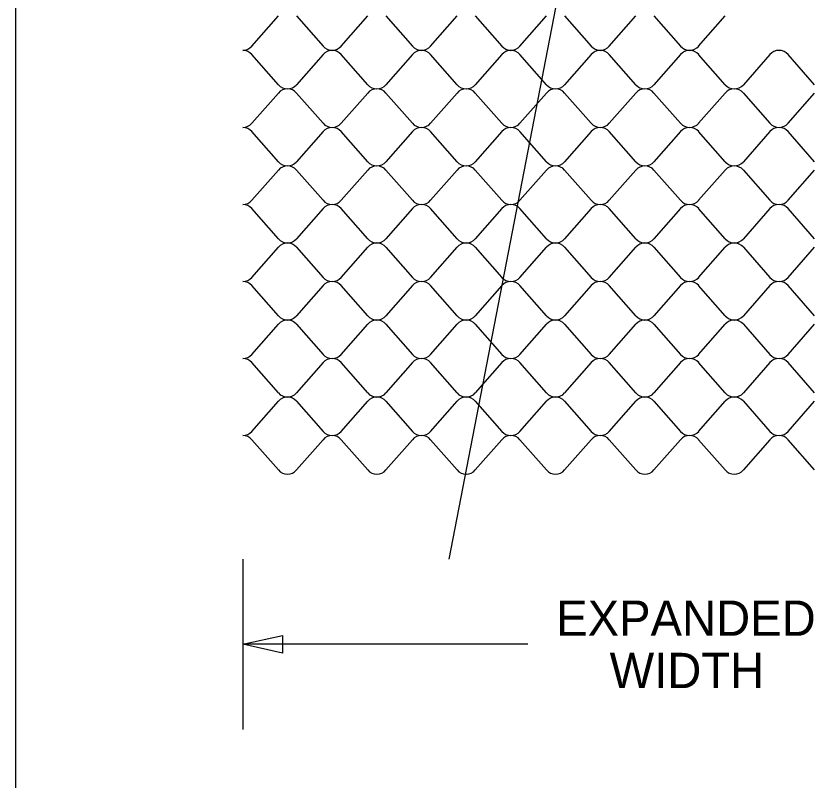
# Model space of a CAD drawing. Extents: x 638850 to 644908, y 297188 to 298900.
# Drawn here: x 643864.4 to 643927.7, y 297346.7 to 297407.3 of the extents above; entities that cross this region are included whole.
import ezdxf

# ---------------------------------------------------------------- set-up
doc = ezdxf.new("R2010")
doc.units = 0
for name, color, linetype in [('1', 7, 'Continuous'), ('3', 7, 'Continuous'), ('5', 7, 'Continuous'), ('6', 7, 'Continuous')]:
    doc.layers.add(name, color=color, linetype=linetype)

msp = doc.modelspace()

# ---------------------------------------------------------------- linework, layer by layer
at = {"layer": '1'}
msp.add_line((643864.405, 297268.918), (643864.405, 297836.211), dxfattribs=at)
at = {"layer": '3'}
msp.add_line((643936.815, 297560.99), (643898.749, 297364.187), dxfattribs=at)
at = {"layer": '5'}
for p, q in [((643883.117, 297404.869), (643885.226, 297407.271)), ((643886.662, 297407.271), (643888.772, 297404.869)), ((643890.208, 297404.869), (643892.317, 297407.271)), ((643893.753, 297407.271), (643895.863, 297404.869)), ((643897.299, 297404.869), (643899.408, 297407.271)), ((643900.844, 297407.271), (643902.954, 297404.869)), ((643904.39, 297404.869), (643906.499, 297407.271)), ((643907.935, 297407.271), (643910.045, 297404.869)), ((643911.481, 297404.869), (643913.59, 297407.271)), ((643915.026, 297407.271), (643917.136, 297404.869)), ((643918.571, 297404.869), (643920.681, 297407.271)), ((643885.226, 297401.814), (643883.117, 297404.216)), ((643888.772, 297404.216), (643886.662, 297401.814)), ((643892.317, 297401.814), (643890.208, 297404.216)), ((643895.863, 297404.216), (643893.753, 297401.814)), ((643899.408, 297401.814), (643897.299, 297404.216)), ((643902.954, 297404.216), (643900.844, 297401.814)), ((643906.499, 297401.814), (643904.39, 297404.216)), ((643910.045, 297404.216), (643907.935, 297401.814)), ((643913.59, 297401.814), (643911.481, 297404.216)), ((643917.136, 297404.216), (643915.026, 297401.814)), ((643920.681, 297401.814), (643918.571, 297404.216)), ((643924.227, 297404.216), (643922.117, 297401.814)), ((643927.772, 297401.814), (643925.662, 297404.216)), ((643883.117, 297398.759), (643885.226, 297401.16)), ((643886.662, 297401.16), (643888.772, 297398.759)), ((643890.208, 297398.759), (643892.317, 297401.16)), ((643893.753, 297401.16), (643895.863, 297398.759)), ((643897.299, 297398.759), (643899.408, 297401.16)), ((643900.844, 297401.16), (643902.954, 297398.759)), ((643904.39, 297398.759), (643906.499, 297401.16)), ((643907.935, 297401.16), (643910.045, 297398.759)), ((643911.481, 297398.759), (643913.59, 297401.16)), ((643915.026, 297401.16), (643917.136, 297398.759)), ((643918.571, 297398.759), (643920.681, 297401.16)), ((643922.117, 297401.16), (643924.227, 297398.759)), ((643925.662, 297398.759), (643927.772, 297401.16)), ((643885.226, 297395.704), (643883.117, 297398.105)), ((643888.772, 297398.105), (643886.662, 297395.704)), ((643892.317, 297395.704), (643890.208, 297398.105)), ((643895.863, 297398.105), (643893.753, 297395.704)), ((643899.408, 297395.704), (643897.299, 297398.105)), ((643902.954, 297398.105), (643900.844, 297395.704)), ((643906.499, 297395.704), (643904.39, 297398.105)), ((643910.045, 297398.105), (643907.935, 297395.704)), ((643913.59, 297395.704), (643911.481, 297398.105)), ((643917.136, 297398.105), (643915.026, 297395.704)), ((643920.681, 297395.704), (643918.571, 297398.105)), ((643924.227, 297398.105), (643922.117, 297395.704)), ((643927.772, 297395.704), (643925.662, 297398.105)), ((643883.117, 297392.649), (643885.226, 297395.05)), ((643886.662, 297395.05), (643888.772, 297392.649)), ((643890.208, 297392.649), (643892.317, 297395.05)), ((643893.753, 297395.05), (643895.863, 297392.649)), ((643897.299, 297392.649), (643899.408, 297395.05)), ((643900.844, 297395.05), (643902.954, 297392.649)), ((643904.39, 297392.649), (643906.499, 297395.05)), ((643907.935, 297395.05), (643910.045, 297392.649)), ((643911.481, 297392.649), (643913.59, 297395.05)), ((643915.026, 297395.05), (643917.136, 297392.649)), ((643918.571, 297392.649), (643920.681, 297395.05)), ((643922.117, 297395.05), (643924.227, 297392.649)), ((643925.662, 297392.649), (643927.772, 297395.05)), ((643885.226, 297389.594), (643883.117, 297391.995)), ((643888.772, 297391.995), (643886.662, 297389.594)), ((643892.317, 297389.594), (643890.208, 297391.995)), ((643895.863, 297391.995), (643893.753, 297389.594)), ((643899.408, 297389.594), (643897.299, 297391.995)), ((643902.954, 297391.995), (643900.844, 297389.594)), ((643906.499, 297389.594), (643904.39, 297391.995)), ((643910.045, 297391.995), (643907.935, 297389.594)), ((643913.59, 297389.594), (643911.481, 297391.995)), ((643917.136, 297391.995), (643915.026, 297389.594)), ((643920.681, 297389.594), (643918.571, 297391.995)), ((643924.227, 297391.995), (643922.117, 297389.594)), ((643927.772, 297389.594), (643925.662, 297391.995)), ((643883.117, 297386.539), (643885.226, 297388.94)), ((643886.662, 297388.94), (643888.772, 297386.539)), ((643890.208, 297386.539), (643892.317, 297388.94)), ((643893.753, 297388.94), (643895.863, 297386.539)), ((643897.299, 297386.539), (643899.408, 297388.94)), ((643900.844, 297388.94), (643902.954, 297386.539)), ((643904.39, 297386.539), (643906.499, 297388.94)), ((643907.935, 297388.94), (643910.045, 297386.539)), ((643911.481, 297386.539), (643913.59, 297388.94)), ((643915.026, 297388.94), (643917.136, 297386.539)), ((643918.571, 297386.539), (643920.681, 297388.94)), ((643922.117, 297388.94), (643924.227, 297386.539)), ((643925.662, 297386.539), (643927.772, 297388.94)), ((643885.226, 297383.484), (643883.117, 297385.885)), ((643888.772, 297385.885), (643886.662, 297383.484)), ((643892.317, 297383.484), (643890.208, 297385.885)), ((643895.863, 297385.885), (643893.753, 297383.484)), ((643899.408, 297383.484), (643897.299, 297385.885)), ((643902.954, 297385.885), (643900.844, 297383.484)), ((643906.499, 297383.484), (643904.39, 297385.885)), ((643910.045, 297385.885), (643907.935, 297383.484)), ((643913.59, 297383.484), (643911.481, 297385.885)), ((643917.136, 297385.885), (643915.026, 297383.484)), ((643920.681, 297383.484), (643918.571, 297385.885)), ((643924.227, 297385.885), (643922.117, 297383.484)), ((643927.772, 297383.484), (643925.662, 297385.885)), ((643883.117, 297380.429), (643885.226, 297382.83)), ((643886.662, 297382.83), (643888.772, 297380.429)), ((643890.208, 297380.429), (643892.317, 297382.83)), ((643893.753, 297382.83), (643895.863, 297380.429)), ((643897.299, 297380.429), (643899.408, 297382.83)), ((643900.844, 297382.83), (643902.954, 297380.429)), ((643904.39, 297380.429), (643906.499, 297382.83)), ((643907.935, 297382.83), (643910.045, 297380.429)), ((643911.481, 297380.429), (643913.59, 297382.83)), ((643915.026, 297382.83), (643917.136, 297380.429)), ((643918.571, 297380.429), (643920.681, 297382.83)), ((643922.117, 297382.83), (643924.227, 297380.429)), ((643925.662, 297380.429), (643927.772, 297382.83)), ((643885.226, 297377.374), (643883.117, 297379.775)), ((643888.772, 297379.775), (643886.662, 297377.374)), ((643892.317, 297377.374), (643890.208, 297379.775)), ((643895.863, 297379.775), (643893.753, 297377.374)), ((643899.408, 297377.374), (643897.299, 297379.775)), ((643902.954, 297379.775), (643900.844, 297377.374)), ((643906.499, 297377.374), (643904.39, 297379.775)), ((643910.045, 297379.775), (643907.935, 297377.374)), ((643913.59, 297377.374), (643911.481, 297379.775)), ((643917.136, 297379.775), (643915.026, 297377.374)), ((643920.681, 297377.374), (643918.571, 297379.775)), ((643924.227, 297379.775), (643922.117, 297377.374)), ((643927.772, 297377.374), (643925.662, 297379.775)), ((643883.117, 297374.318), (643885.226, 297376.72)), ((643886.662, 297376.72), (643888.772, 297374.318)), ((643890.208, 297374.318), (643892.317, 297376.72)), ((643893.753, 297376.72), (643895.863, 297374.318)), ((643897.299, 297374.318), (643899.408, 297376.72)), ((643900.844, 297376.72), (643902.954, 297374.318)), ((643904.39, 297374.318), (643906.499, 297376.72)), ((643907.935, 297376.72), (643910.045, 297374.318)), ((643911.481, 297374.318), (643913.59, 297376.72)), ((643915.026, 297376.72), (643917.136, 297374.318)), ((643918.571, 297374.318), (643920.681, 297376.72)), ((643922.117, 297376.72), (643924.227, 297374.318)), ((643925.662, 297374.318), (643927.772, 297376.72)), ((643885.226, 297371.263), (643883.117, 297373.665)), ((643888.772, 297373.665), (643886.662, 297371.263)), ((643892.317, 297371.263), (643890.208, 297373.665)), ((643895.863, 297373.665), (643893.753, 297371.263)), ((643899.408, 297371.263), (643897.299, 297373.665)), ((643902.954, 297373.665), (643900.844, 297371.263)), ((643906.499, 297371.263), (643904.39, 297373.665)), ((643910.045, 297373.665), (643907.935, 297371.263)), ((643913.59, 297371.263), (643911.481, 297373.665)), ((643917.136, 297373.665), (643915.026, 297371.263)), ((643920.681, 297371.263), (643918.571, 297373.665)), ((643924.227, 297373.665), (643922.117, 297371.263)), ((643927.772, 297371.263), (643925.662, 297373.665))]:
    msp.add_line(p, q, dxfattribs=at)
for centre, start_param, end_param in [((643882.399, 297405.422), 1.570796, 2.461818), ((643889.49, 297405.422), 0.679775, 1.570796), ((643889.49, 297405.422), 1.570796, 2.461818), ((643896.581, 297405.422), 0.679775, 1.570796), ((643896.581, 297405.422), 1.570796, 2.461818), ((643903.672, 297405.422), 0.679775, 1.570796), ((643903.672, 297405.422), 1.570796, 2.461818), ((643910.763, 297405.422), 0.679775, 1.570796), ((643910.763, 297405.422), 1.570796, 2.461818), ((643917.854, 297405.422), 0.679775, 1.570796), ((643917.854, 297405.422), 1.570796, 2.461818), ((643882.399, 297403.663), 3.821368, 4.712389), ((643889.49, 297403.663), 4.712389, 5.60341), ((643889.49, 297403.663), 3.821368, 4.712389), ((643896.581, 297403.663), 4.712389, 5.60341), ((643896.581, 297403.663), 3.821368, 4.712389), ((643903.672, 297403.663), 4.712389, 5.60341), ((643903.672, 297403.663), 3.821368, 4.712389), ((643910.763, 297403.663), 4.712389, 5.60341), ((643910.763, 297403.663), 3.821368, 4.712389), ((643917.854, 297403.663), 4.712389, 5.60341), ((643917.854, 297403.663), 3.821368, 4.712389), ((643924.945, 297403.663), 4.712389, 5.60341), ((643924.945, 297405.422), 1.398716, 1.570796), ((643924.945, 297405.422), 1.570796, 1.742876), ((643924.945, 297403.663), 3.821368, 4.712389), ((643885.944, 297402.366), 0.679775, 1.570796), ((643885.944, 297402.366), 1.570796, 2.461818), ((643893.035, 297402.366), 0.679775, 1.570796), ((643893.035, 297402.366), 1.570796, 2.461818), ((643900.126, 297402.366), 0.679775, 1.570796), ((643900.126, 297402.366), 1.570796, 2.461818), ((643907.217, 297402.366), 0.679775, 1.570796), ((643907.217, 297402.366), 1.570796, 2.461818), ((643914.308, 297402.366), 0.679775, 1.570796), ((643914.308, 297402.366), 1.570796, 2.461818), ((643921.399, 297402.366), 0.679775, 1.570796), ((643921.399, 297402.366), 1.570796, 2.461818), ((643885.944, 297400.608), 4.712389, 5.60341), ((643885.944, 297400.608), 3.821368, 4.712389), ((643893.035, 297400.608), 4.712389, 5.60341), ((643893.035, 297400.608), 3.821368, 4.712389), ((643900.126, 297400.608), 4.712389, 5.60341), ((643900.126, 297400.608), 3.821368, 4.712389), ((643907.217, 297400.608), 4.712389, 5.60341), ((643907.217, 297400.608), 3.821368, 4.712389), ((643914.308, 297400.608), 4.712389, 5.60341), ((643914.308, 297400.608), 3.821368, 4.712389), ((643921.399, 297400.608), 4.712389, 5.60341), ((643921.399, 297400.608), 3.821368, 4.712389), ((643882.399, 297399.311), 1.570796, 2.461818), ((643889.49, 297399.311), 0.679775, 1.570796), ((643889.49, 297399.311), 1.570796, 2.461818), ((643896.581, 297399.311), 0.679775, 1.570796), ((643896.581, 297399.311), 1.570796, 2.461818), ((643903.672, 297399.311), 0.679775, 1.570796), ((643903.672, 297399.311), 1.570796, 2.461818), ((643910.763, 297399.311), 0.679775, 1.570796), ((643910.763, 297399.311), 1.570796, 2.461818), ((643917.854, 297399.311), 0.679775, 1.570796), ((643917.854, 297399.311), 1.570796, 2.461818), ((643924.945, 297399.311), 0.679775, 1.570796), ((643924.945, 297399.311), 1.570796, 2.461818), ((643882.399, 297397.553), 3.821368, 4.712389), ((643889.49, 297397.553), 4.712389, 5.60341), ((643889.49, 297397.553), 3.821368, 4.712389), ((643896.581, 297397.553), 4.712389, 5.60341), ((643896.581, 297397.553), 3.821368, 4.712389), ((643903.672, 297397.553), 4.712389, 5.60341), ((643903.672, 297397.553), 3.821368, 4.712389), ((643910.763, 297397.553), 4.712389, 5.60341), ((643910.763, 297397.553), 3.821368, 4.712389), ((643917.854, 297397.553), 4.712389, 5.60341), ((643917.854, 297397.553), 3.821368, 4.712389), ((643924.945, 297397.553), 4.712389, 5.60341), ((643924.945, 297397.553), 3.821368, 4.712389), ((643885.944, 297396.256), 0.679775, 1.570796), ((643885.944, 297394.498), 4.712389, 5.60341), ((643885.944, 297396.256), 1.570796, 2.461818), ((643885.944, 297394.498), 3.821368, 4.712389), ((643893.035, 297396.256), 0.679775, 1.570796), ((643893.035, 297394.498), 4.712389, 5.60341), ((643893.035, 297396.256), 1.570796, 2.461818), ((643893.035, 297394.498), 3.821368, 4.712389), ((643900.126, 297396.256), 0.679775, 1.570796), ((643900.126, 297394.498), 4.712389, 5.60341), ((643900.126, 297396.256), 1.570796, 2.461818), ((643900.126, 297394.498), 3.821368, 4.712389), ((643907.217, 297396.256), 0.679775, 1.570796), ((643907.217, 297394.498), 4.712389, 5.60341), ((643907.217, 297396.256), 1.570796, 2.461818), ((643907.217, 297394.498), 3.821368, 4.712389), ((643914.308, 297396.256), 0.679775, 1.570796), ((643914.308, 297394.498), 4.712389, 5.60341), ((643914.308, 297396.256), 1.570796, 2.461818), ((643914.308, 297394.498), 3.821368, 4.712389), ((643921.399, 297396.256), 0.679775, 1.570796), ((643921.399, 297394.498), 4.712389, 5.60341), ((643921.399, 297396.256), 1.570796, 2.461818), ((643921.399, 297394.498), 3.821368, 4.712389), ((643882.399, 297393.201), 1.570796, 2.461818), ((643882.399, 297391.443), 3.821368, 4.712389), ((643889.49, 297393.201), 0.679775, 1.570796), ((643889.49, 297391.443), 4.712389, 5.60341), ((643889.49, 297393.201), 1.570796, 2.461818), ((643889.49, 297391.443), 3.821368, 4.712389), ((643896.581, 297393.201), 0.679775, 1.570796), ((643896.581, 297391.443), 4.712389, 5.60341), ((643896.581, 297393.201), 1.570796, 2.461818), ((643896.581, 297391.443), 3.821368, 4.712389), ((643903.672, 297393.201), 0.679775, 1.570796), ((643903.672, 297391.443), 4.712389, 5.60341), ((643903.672, 297393.201), 1.570796, 2.461818), ((643903.672, 297391.443), 3.821368, 4.712389), ((643910.763, 297393.201), 0.679775, 1.570796), ((643910.763, 297391.443), 4.712389, 5.60341), ((643910.763, 297393.201), 1.570796, 2.461818), ((643910.763, 297391.443), 3.821368, 4.712389), ((643917.854, 297393.201), 0.679775, 1.570796), ((643917.854, 297391.443), 4.712389, 5.60341), ((643917.854, 297393.201), 1.570796, 2.461818), ((643917.854, 297391.443), 3.821368, 4.712389), ((643924.945, 297393.201), 0.679775, 1.570796), ((643924.945, 297391.443), 4.712389, 5.60341), ((643924.945, 297393.201), 1.570796, 2.461818), ((643924.945, 297391.443), 3.821368, 4.712389), ((643885.944, 297390.146), 0.679775, 1.570796), ((643885.944, 297390.146), 1.570796, 2.461818), ((643893.035, 297390.146), 0.679775, 1.570796), ((643893.035, 297390.146), 1.570796, 2.461818), ((643900.126, 297390.146), 0.679775, 1.570796), ((643900.126, 297390.146), 1.570796, 2.461818), ((643907.217, 297390.146), 0.679775, 1.570796), ((643907.217, 297390.146), 1.570796, 2.461818), ((643914.308, 297390.146), 0.679775, 1.570796), ((643914.308, 297390.146), 1.570796, 2.461818), ((643921.399, 297390.146), 0.679775, 1.570796), ((643921.399, 297390.146), 1.570796, 2.461818), ((643885.944, 297388.388), 4.712389, 5.60341), ((643885.944, 297388.388), 3.821368, 4.712389), ((643893.035, 297388.388), 4.712389, 5.60341), ((643893.035, 297388.388), 3.821368, 4.712389), ((643900.126, 297388.388), 4.712389, 5.60341), ((643900.126, 297388.388), 3.821368, 4.712389), ((643907.217, 297388.388), 4.712389, 5.60341), ((643907.217, 297388.388), 3.821368, 4.712389), ((643914.308, 297388.388), 4.712389, 5.60341), ((643914.308, 297388.388), 3.821368, 4.712389), ((643921.399, 297388.388), 4.712389, 5.60341), ((643921.399, 297388.388), 3.821368, 4.712389), ((643882.399, 297387.091), 1.570796, 2.461818), ((643889.49, 297387.091), 0.679775, 1.570796), ((643889.49, 297387.091), 1.570796, 2.461818), ((643896.581, 297387.091), 0.679775, 1.570796), ((643896.581, 297387.091), 1.570796, 2.461818), ((643903.672, 297387.091), 0.679775, 1.570796), ((643903.672, 297387.091), 1.570796, 2.461818), ((643910.763, 297387.091), 0.679775, 1.570796), ((643910.763, 297387.091), 1.570796, 2.461818), ((643917.854, 297387.091), 0.679775, 1.570796), ((643917.854, 297387.091), 1.570796, 2.461818), ((643924.945, 297387.091), 0.679775, 1.570796), ((643924.945, 297387.091), 1.570796, 2.461818), ((643882.399, 297385.333), 3.821368, 4.712389), ((643889.49, 297385.333), 4.712389, 5.60341), ((643889.49, 297385.333), 3.821368, 4.712389), ((643896.581, 297385.333), 4.712389, 5.60341), ((643896.581, 297385.333), 3.821368, 4.712389), ((643903.672, 297385.333), 4.712389, 5.60341), ((643903.672, 297385.333), 3.821368, 4.712389), ((643910.763, 297385.333), 4.712389, 5.60341), ((643910.763, 297385.333), 3.821368, 4.712389), ((643917.854, 297385.333), 4.712389, 5.60341), ((643917.854, 297385.333), 3.821368, 4.712389), ((643924.945, 297385.333), 4.712389, 5.60341), ((643924.945, 297385.333), 3.821368, 4.712389), ((643885.944, 297384.036), 0.679775, 1.570796), ((643885.944, 297384.036), 1.570796, 2.461818), ((643893.035, 297384.036), 0.679775, 1.570796), ((643893.035, 297384.036), 1.570796, 2.461818), ((643900.126, 297384.036), 0.679775, 1.570796), ((643900.126, 297384.036), 1.570796, 2.461818), ((643907.217, 297384.036), 0.679775, 1.570796), ((643907.217, 297384.036), 1.570796, 2.461818), ((643914.308, 297384.036), 0.679775, 1.570796), ((643914.308, 297384.036), 1.570796, 2.461818), ((643921.399, 297384.036), 0.679775, 1.570796), ((643921.399, 297384.036), 1.570796, 2.461818), ((643885.944, 297382.278), 4.712389, 5.60341), ((643885.944, 297382.278), 3.821368, 4.712389), ((643893.035, 297382.278), 4.712389, 5.60341), ((643893.035, 297382.278), 3.821368, 4.712389), ((643900.126, 297382.278), 4.712389, 5.60341), ((643900.126, 297382.278), 3.821368, 4.712389), ((643907.217, 297382.278), 4.712389, 5.60341), ((643907.217, 297382.278), 3.821368, 4.712389), ((643914.308, 297382.278), 4.712389, 5.60341), ((643914.308, 297382.278), 3.821368, 4.712389), ((643921.399, 297382.278), 4.712389, 5.60341), ((643921.399, 297382.278), 3.821368, 4.712389), ((643882.399, 297380.981), 1.570796, 2.461818), ((643882.399, 297379.223), 3.821368, 4.712389), ((643889.49, 297380.981), 0.679775, 1.570796), ((643889.49, 297379.223), 4.712389, 5.60341), ((643889.49, 297380.981), 1.570796, 2.461818), ((643889.49, 297379.223), 3.821368, 4.712389), ((643896.581, 297380.981), 0.679775, 1.570796), ((643896.581, 297379.223), 4.712389, 5.60341), ((643896.581, 297380.981), 1.570796, 2.461818), ((643896.581, 297379.223), 3.821368, 4.712389), ((643903.672, 297380.981), 0.679775, 1.570796), ((643903.672, 297379.223), 4.712389, 5.60341), ((643903.672, 297380.981), 1.570796, 2.461818), ((643903.672, 297379.223), 3.821368, 4.712389), ((643910.763, 297380.981), 0.679775, 1.570796), ((643910.763, 297379.223), 4.712389, 5.60341), ((643910.763, 297380.981), 1.570796, 2.461818), ((643910.763, 297379.223), 3.821368, 4.712389), ((643917.854, 297380.981), 0.679775, 1.570796), ((643917.854, 297379.223), 4.712389, 5.60341), ((643917.854, 297380.981), 1.570796, 2.461818), ((643917.854, 297379.223), 3.821368, 4.712389), ((643924.945, 297380.981), 0.679775, 1.570796), ((643924.945, 297379.223), 4.712389, 5.60341), ((643924.945, 297380.981), 1.570796, 2.461818), ((643924.945, 297379.223), 3.821368, 4.712389), ((643885.944, 297377.926), 0.679775, 1.570796), ((643885.944, 297376.167), 4.712389, 5.60341), ((643885.944, 297377.926), 1.570796, 2.461818), ((643885.944, 297376.167), 3.821368, 4.712389), ((643893.035, 297377.926), 0.679775, 1.570796), ((643893.035, 297376.167), 4.712389, 5.60341), ((643893.035, 297377.926), 1.570796, 2.461818), ((643893.035, 297376.167), 3.821368, 4.712389), ((643900.126, 297377.926), 0.679775, 1.570796), ((643900.126, 297376.167), 4.712389, 5.60341), ((643900.126, 297377.926), 1.570796, 2.461818), ((643900.126, 297376.167), 3.821368, 4.712389), ((643907.217, 297377.926), 0.679775, 1.570796), ((643907.217, 297376.167), 4.712389, 5.60341), ((643907.217, 297377.926), 1.570796, 2.461818), ((643907.217, 297376.167), 3.821368, 4.712389), ((643914.308, 297377.926), 0.679775, 1.570796), ((643914.308, 297376.167), 4.712389, 5.60341), ((643914.308, 297377.926), 1.570796, 2.461818), ((643914.308, 297376.167), 3.821368, 4.712389), ((643921.399, 297377.926), 0.679775, 1.570796), ((643921.399, 297376.167), 4.712389, 5.60341), ((643921.399, 297377.926), 1.570796, 2.461818), ((643921.399, 297376.167), 3.821368, 4.712389), ((643882.399, 297374.871), 1.570796, 2.461818), ((643882.399, 297373.112), 3.821368, 4.712389), ((643889.49, 297374.871), 0.679775, 1.570796), ((643889.49, 297373.112), 4.712389, 5.60341), ((643889.49, 297374.871), 1.570796, 2.461818), ((643889.49, 297373.112), 3.821368, 4.712389), ((643896.581, 297374.871), 0.679775, 1.570796), ((643896.581, 297373.112), 4.712389, 5.60341), ((643896.581, 297374.871), 1.570796, 2.461818), ((643896.581, 297373.112), 3.821368, 4.712389), ((643903.672, 297374.871), 0.679775, 1.570796), ((643903.672, 297373.112), 4.712389, 5.60341), ((643903.672, 297374.871), 1.570796, 2.461818), ((643903.672, 297373.112), 3.821368, 4.712389), ((643910.763, 297374.871), 0.679775, 1.570796), ((643910.763, 297373.112), 4.712389, 5.60341), ((643910.763, 297374.871), 1.570796, 2.461818), ((643910.763, 297373.112), 3.821368, 4.712389), ((643917.854, 297374.871), 0.679775, 1.570796), ((643917.854, 297373.112), 4.712389, 5.60341), ((643917.854, 297374.871), 1.570796, 2.461818), ((643917.854, 297373.112), 3.821368, 4.712389), ((643924.945, 297374.871), 0.679775, 1.570796), ((643924.945, 297373.112), 4.712389, 5.60341), ((643924.945, 297374.871), 1.570796, 2.461818), ((643924.945, 297373.112), 3.821368, 4.712389), ((643885.944, 297371.816), 0.679775, 1.570796), ((643885.944, 297371.816), 1.570796, 2.461818), ((643893.035, 297371.816), 0.679775, 1.570796), ((643893.035, 297371.816), 1.570796, 2.461818), ((643900.126, 297371.816), 0.679775, 1.570796), ((643900.126, 297371.816), 1.570796, 2.461818), ((643907.217, 297371.816), 0.679775, 1.570796), ((643907.217, 297371.816), 1.570796, 2.461818), ((643914.308, 297371.816), 0.679775, 1.570796), ((643914.308, 297371.816), 1.570796, 2.461818), ((643921.399, 297371.816), 0.679775, 1.570796), ((643921.399, 297371.816), 1.570796, 2.461818)]:
    msp.add_ellipse(centre, major_axis=(-0.923, 0), ratio=0.952381, start_param=start_param, end_param=end_param, dxfattribs=at)
at = {"layer": '6'}
for p, q in [((643882.399, 297364.187), (643882.399, 297350.687)), ((643905.008, 297357.437), (643882.399, 297357.437))]:
    msp.add_line(p, q, dxfattribs=at)
msp.add_lwpolyline([(643885.552, 297356.733), (643882.399, 297357.437), (643885.552, 297358.138)], close=True, dxfattribs=at)

# ---------------------------------------------------------------- texts
at = {"layer": '3'}
for s, p in [('EXPANDED', (643907.265, 297358.109)), ('WIDTH', (643911.507, 297353.962))]:
    msp.add_text(s, height=2.799, dxfattribs=at).set_placement(p)

doc.saveas('drawing.dxf')
